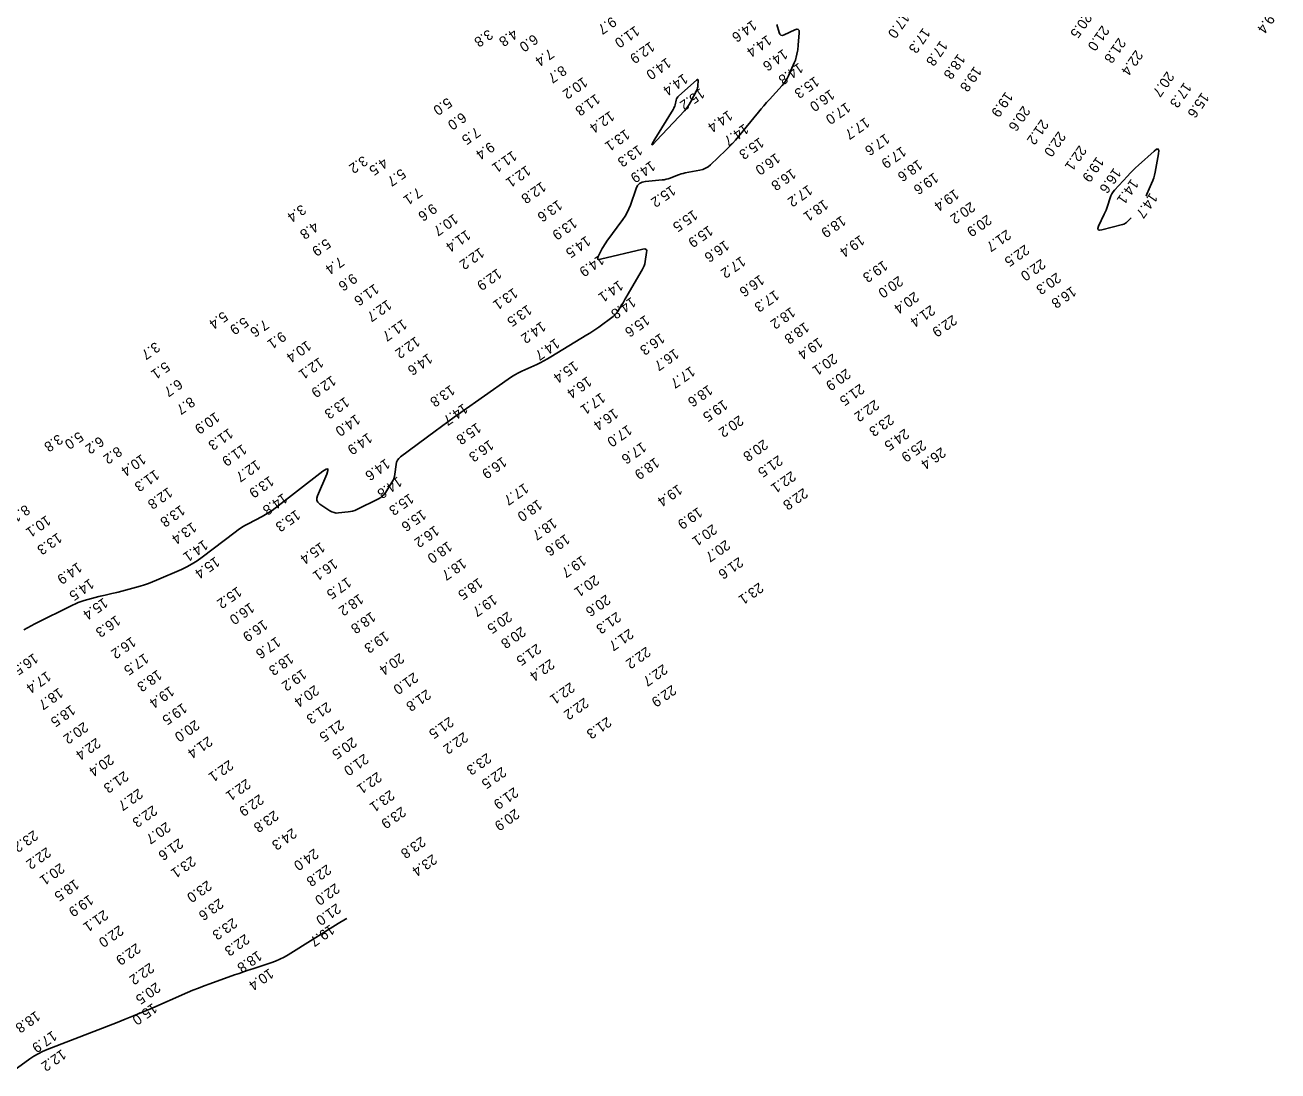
# Model space of a CAD drawing. Extents: x 988130 to 1132882, y 654656 to 841453.
# Drawn here: x 1036739 to 1037360, y 780205 to 780723 of the extents above; entities that cross this region are included whole.
import ezdxf

# ---------------------------------------------------------------- set-up
doc = ezdxf.new("R2010")
doc.units = 0
doc.layers.add('V-TOPO-MAJR', color=7, linetype='Continuous')
doc.layers.add('V-TOPO-SOUN', color=7, linetype='Continuous')

msp = doc.modelspace()

# ---------------------------------------------------------------- linework, layer by layer
at = {"layer": 'V-TOPO-MAJR'}
for points in [[(1037111.38, 780723.71), (1037112.56, 780719.74), (1037112.94, 780718.93), (1037113.47, 780718.48), (1037114.17, 780718.38), (1037115.02, 780718.64), (1037120.38, 780721.18), (1037121.38, 780721.5), (1037122.07, 780721.36), (1037122.45, 780720.76), (1037122.52, 780719.71), (1037122.08, 780713.52), (1037122.01, 780712.77), (1037121.92, 780712.02), (1037121.8, 780711.28), (1037121.66, 780710.54), (1037121.03, 780707.59), (1037120.86, 780706.86), (1037120.64, 780706.14), (1037120.39, 780705.44), (1037120.1, 780704.74), (1037117.15, 780698.24), (1037116.51, 780696.96), (1037115.78, 780695.74), (1037114.95, 780694.58), (1037114.03, 780693.49), (1037107.74, 780686.54), (1037106.38, 780685.02), (1037105.04, 780683.48), (1037103.71, 780681.93), (1037102.4, 780680.36), (1037092.44, 780668.22), (1037090.96, 780666.48), (1037089.43, 780664.79), (1037087.85, 780663.14), (1037086.21, 780661.54), (1037078.52, 780654.22), (1037077.35, 780653.24), (1037076.07, 780652.47), (1037074.69, 780651.89), (1037073.22, 780651.5), (1037066.02, 780650.15), (1037065.04, 780649.94), (1037064.09, 780649.69), (1037063.14, 780649.39), (1037062.21, 780649.05), (1037058.5, 780647.6), (1037057.57, 780647.28), (1037056.62, 780647.02), (1037055.65, 780646.83), (1037054.66, 780646.71), (1037046.32, 780645.99), (1037044.74, 780645.66), (1037043.46, 780644.95), (1037042.45, 780643.88), (1037041.74, 780642.43), (1037038.88, 780634.23), (1037038.14, 780632.36), (1037037.28, 780630.55), (1037036.28, 780628.82), (1037035.15, 780627.15), (1037027.27, 780616.41), (1037026.63, 780615.51), (1037026.04, 780614.6), (1037025.47, 780613.66), (1037024.94, 780612.7), (1037022.89, 780608.82), (1037022.58, 780608), (1037022.66, 780607.49), (1037023.14, 780607.28), (1037024.01, 780607.38), (1037045.11, 780612.4), (1037046.05, 780612.49), (1037046.66, 780612.24), (1037046.96, 780611.65), (1037046.93, 780610.71), (1037046.2, 780606.27), (1037045.97, 780605.18), (1037045.64, 780604.12), (1037045.22, 780603.1), (1037044.7, 780602.12), (1037037.27, 780589.47), (1037037.03, 780589.07), (1037036.8, 780588.66), (1037036.57, 780588.24), (1037036.34, 780587.83), (1037035.44, 780586.17), (1037035.21, 780585.76), (1037034.97, 780585.35), (1037034.73, 780584.95), (1037034.48, 780584.55), (1037032.41, 780581.32), (1037031.96, 780580.67), (1037031.45, 780580.08), (1037030.89, 780579.53), (1037030.28, 780579.03), (1037023.15, 780573.73), (1037021.73, 780572.7), (1037020.3, 780571.71), (1037018.84, 780570.75), (1037017.36, 780569.83), (1036999.49, 780558.98), (1036997.77, 780557.97), (1036996.01, 780557.01), (1036994.23, 780556.11), (1036992.43, 780555.26), (1036985.14, 780551.96), (1036983.34, 780551.09), (1036981.59, 780550.15), (1036979.89, 780549.11), (1036978.24, 780548), (1036954.83, 780531.39), (1036951.62, 780529.1), (1036948.43, 780526.79), (1036945.24, 780524.47), (1036942.07, 780522.13), (1036925, 780509.45), (1036924.14, 780508.67), (1036923.48, 780507.78), (1036923.03, 780506.77), (1036922.77, 780505.64), (1036922.15, 780500.88), (1036921.93, 780499.72), (1036921.6, 780498.59), (1036921.14, 780497.52), (1036920.56, 780496.48), (1036917.71, 780491.99), (1036916.97, 780490.97), (1036916.1, 780490.08), (1036915.13, 780489.31), (1036914.03, 780488.67), (1036903.38, 780483.37), (1036902.32, 780482.89), (1036901.22, 780482.52), (1036900.1, 780482.25), (1036898.94, 780482.08), (1036894.27, 780481.6), (1036893.12, 780481.58), (1036892.03, 780481.75), (1036890.98, 780482.11), (1036889.98, 780482.67), (1036884.96, 780486.03), (1036884.02, 780486.87), (1036883.5, 780487.83), (1036883.41, 780488.93), (1036883.75, 780490.15), (1036888.42, 780500.89), (1036889.02, 780502.65), (1036888.9, 780503.48), (1036888.07, 780503.39), (1036886.52, 780502.37), (1036862.85, 780484.03), (1036861.3, 780482.88), (1036859.7, 780481.8), (1036858.05, 780480.79), (1036856.35, 780479.85), (1036849.48, 780476.26), (1036847.79, 780475.32), (1036846.13, 780474.32), (1036844.53, 780473.25), (1036842.96, 780472.11), (1036826.6, 780459.64), (1036824.19, 780457.91), (1036821.7, 780456.34), (1036819.11, 780454.92), (1036816.43, 780453.65), (1036804.06, 780448.23), (1036802.07, 780447.4), (1036800.06, 780446.64), (1036798.02, 780445.96), (1036795.96, 780445.36), (1036785.1, 780442.37), (1036784.3, 780442.15), (1036783.5, 780441.95), (1036782.7, 780441.77), (1036781.89, 780441.59), (1036778.65, 780440.92), (1036777.84, 780440.75), (1036777.04, 780440.56), (1036776.23, 780440.36), (1036775.44, 780440.15), (1036768.15, 780438.12), (1036766.68, 780437.68), (1036765.24, 780437.17), (1036763.83, 780436.58), (1036762.44, 780435.93), (1036743.78, 780426.62), (1036741.94, 780425.69), (1036740.11, 780424.72), (1036738.31, 780423.73)], [(1037294.42, 780638.61), (1037294.83, 780639.63), (1037297.17, 780645), (1037297.72, 780646.36), (1037298.19, 780647.74), (1037298.58, 780649.14), (1037298.89, 780650.57), (1037300.63, 780659.71), (1037300.78, 780661.3), (1037300.45, 780662.04), (1037299.64, 780661.94), (1037298.36, 780660.99), (1037290.67, 780654.06), (1037289.24, 780652.75), (1037287.85, 780651.39), (1037286.49, 780650.01), (1037285.16, 780648.59), (1037278.77, 780641.58), (1037278.09, 780640.74), (1037277.5, 780639.85), (1037277.01, 780638.89), (1037276.63, 780637.88), (1037275.28, 780633.73), (1037274.93, 780632.7), (1037274.55, 780631.68), (1037274.13, 780630.67), (1037273.67, 780629.68), (1037270.87, 780623.79), (1037270.49, 780622.68), (1037270.63, 780622), (1037271.28, 780621.74), (1037272.43, 780621.9), (1037282.77, 780624.59), (1037283.3, 780624.76), (1037283.79, 780624.99), (1037284.24, 780625.28), (1037284.66, 780625.64), (1037287.09, 780627.94)], [(1036898.4, 780280.51), (1036897.75, 780280.22), (1036894.11, 780278.03), (1036869.32, 780262.61), (1036867.27, 780261.42), (1036865.16, 780260.35), (1036862.99, 780259.42), (1036860.76, 780258.61), (1036851.72, 780255.64), (1036849.46, 780254.89), (1036847.21, 780254.13), (1036844.96, 780253.35), (1036842.71, 780252.56), (1036830.41, 780248.18), (1036827.62, 780247.16), (1036824.85, 780246.09), (1036822.1, 780244.97), (1036819.37, 780243.81), (1036800.69, 780235.65), (1036796.66, 780233.92), (1036792.62, 780232.22), (1036788.55, 780230.58), (1036784.47, 780228.97), (1036749.83, 780215.54), (1036747.59, 780214.59), (1036745.42, 780213.5), (1036743.32, 780212.28), (1036741.29, 780210.93), (1036733.32, 780205.26)]]:
    msp.add_lwpolyline(points, dxfattribs=at)
msp.add_lwpolyline([(1037072.13, 780692.32), (1037071.95, 780691.77), (1037071.71, 780691.25), (1037068.62, 780685.29), (1037067.98, 780684.15), (1037067.27, 780683.06), (1037066.49, 780682.02), (1037065.63, 780681.04), (1037051.88, 780666.26), (1037050.24, 780664.6), (1037049.53, 780664.17), (1037049.76, 780664.97), (1037050.93, 780666.98), (1037060.07, 780681.69), (1037060.37, 780682.22), (1037060.63, 780682.77), (1037060.84, 780683.34), (1037061.01, 780683.92), (1037061.59, 780686.31), (1037061.77, 780686.89), (1037062.04, 780687.41), (1037062.38, 780687.89), (1037062.8, 780688.32), (1037071.69, 780696.18), (1037072.07, 780696.44), (1037072.32, 780696.46), (1037072.46, 780696.25), (1037072.48, 780695.78), (1037072.32, 780693.45), (1037072.25, 780692.88)], close=True, dxfattribs=at)

# ---------------------------------------------------------------- texts
at = {"layer": 'V-TOPO-SOUN'}
for s, rotation, p in [('17.0 ', 235, (1037173.6, 780729.89)), ('20.5 ', 235, (1037263.98, 780729.96)), ('19.4 ', 235, (1037356.64, 780732.27)), ('9.7', 215, (1037029.77, 780727.9)), ('11.0 ', 215, (1037041.24, 780723.34)), ('14.6 ', 215, (1037099.33, 780726.16)), ('17.3 ', 235, (1037183.93, 780722.44)), ('21.0 ', 235, (1037272.61, 780723.65)), ('3.8', 215, (1036968.56, 780721.58)), ('4.8', 215, (1036980.84, 780721.83)), ('6.0', 215, (1036990.97, 780719.21)), ('12.9 ', 215, (1037048.78, 780715.54)), ('14.4 ', 215, (1037106.65, 780718.76)), ('17.8 ', 235, (1037192.54, 780716.13)), ('21.8 ', 235, (1037280.8, 780717.5)), ('7.4', 215, (1036998.8, 780712.05)), ('14.6 ', 215, (1037114.63, 780711.84)), ('18.8 ', 235, (1037201.25, 780709.55)), ('22.4 ', 235, (1037289.27, 780711.47)), ('8.7', 215, (1037005.06, 780703.74)), ('14.0 ', 215, (1037056.85, 780707.53)), ('14.8 ', 215, (1037122.35, 780705.01)), ('19.8 ', 235, (1037209.33, 780703.37)), ('10.2 ', 215, (1037015.45, 780697.93)), ('14.4 ', 215, (1037065.2, 780699.65)), ('15.3 ', 215, (1037130.29, 780698.26)), ('20.7 ', 235, (1037304.77, 780700.83)), ('15.2 ', 215, (1037073.52, 780692.38)), ('16.0 ', 215, (1037137.89, 780691.76)), ('19.9 ', 235, (1037224.83, 780690.77)), ('17.3 ', 235, (1037313.34, 780695.42)), ('5.0', 215, (1036948.28, 780687.75)), ('11.8 ', 215, (1037021.7, 780689.59)), ('17.0 ', 215, (1037145.79, 780685.37)), ('15.6 ', 235, (1037322.08, 780690.43)), ('6.0', 215, (1036955.45, 780680.47)), ('12.4 ', 215, (1037028.83, 780681.14)), ('14.4 ', 215, (1037087.35, 780681.46)), ('20.6 ', 235, (1037233.41, 780683.79)), ('7.5', 215, (1036962.37, 780673.14)), ('13.1 ', 215, (1037036.4, 780672.06)), ('14.7 ', 215, (1037095.31, 780674.77)), ('17.7 ', 215, (1037155.23, 780677.91)), ('21.2 ', 235, (1037242.49, 780677.08)), ('15.3 ', 215, (1037102.87, 780667.99)), ('17.6 ', 215, (1037165.2, 780669.91)), ('22.0 ', 235, (1037251, 780671.13)), ('9.4', 215, (1036969.4, 780665.8)), ('11.1 ', 215, (1036980.45, 780661.41)), ('13.3 ', 215, (1037042.7, 780664.26)), ('16.0 ', 215, (1037110.93, 780660.25)), ('17.9 ', 215, (1037173.35, 780663.55)), ('22.1 ', 235, (1037261.33, 780664.19)), ('3.2', 215, (1036906.51, 780658.94)), ('4.5', 215, (1036916.5, 780657.92)), ('12.1 ', 215, (1036987.31, 780654.12)), ('14.9 ', 215, (1037049.08, 780656.44)), ('18.6 ', 215, (1037181.45, 780657.01)), ('19.9 ', 235, (1037269.95, 780658.57)), ('5.7', 215, (1036925.38, 780652.57)), ('16.8 ', 215, (1037118.78, 780652.52)), ('19.6 ', 215, (1037189.34, 780650.57)), ('16.6 ', 235, (1037278.48, 780653.01)), ('14.1 ', 235, (1037287.09, 780647.56)), ('7.1', 215, (1036933.49, 780643.25)), ('12.8 ', 215, (1036994.92, 780646.08)), ('15.2 ', 215, (1037059.16, 780644.27)), ('17.2 ', 215, (1037126.93, 780644.47)), ('19.4 ', 215, (1037199.56, 780642.36)), ('9.6', 215, (1036940.83, 780635.27)), ('13.6 ', 215, (1037002.97, 780637.03)), ('18.1 ', 215, (1037134.74, 780637.23)), ('20.2 ', 215, (1037207.52, 780636.08)), ('14.7 ', 235, (1037296.51, 780640.66)), ('3.4', 215, (1036875.95, 780634.77)), ('10.7 ', 215, (1036951.34, 780630.12)), ('15.5 ', 215, (1037070.03, 780632.09)), ('18.9 ', 215, (1037143.52, 780629.22)), ('20.9 ', 215, (1037215.73, 780629.68)), ('4.8', 215, (1036882.21, 780626.26)), ('11.4 ', 215, (1036957.57, 780622.17)), ('13.9 ', 215, (1037010.31, 780628.08)), ('15.9 ', 215, (1037077.64, 780624.33)), ('21.7 ', 215, (1037225.31, 780622.3)), ('5.9', 215, (1036888.18, 780617.89)), ('14.5 ', 215, (1037016.96, 780619.18)), ('16.6 ', 215, (1037085.71, 780617.02)), ('19.4 ', 215, (1037152.75, 780619.59)), ('12.2 ', 215, (1036964.31, 780613.4)), ('14.9 ', 215, (1037023.71, 780609.86)), ('22.5 ', 215, (1037234.39, 780614.85)), ('7.4', 215, (1036894.83, 780608.91)), ('17.2 ', 215, (1037093.78, 780609.1)), ('19.3 ', 215, (1037164.2, 780606.99)), ('22.0 ', 215, (1037242.41, 780607.77)), ('9.6', 215, (1036901.3, 780600.64)), ('12.9 ', 215, (1036972.96, 780603.03)), ('16.6 ', 215, (1037103.06, 780599.9)), ('20.0 ', 215, (1037171.82, 780599.32)), ('20.3 ', 215, (1037250.09, 780600.97)), ('11.6 ', 215, (1036912.09, 780595.44)), ('13.1 ', 215, (1036980.93, 780593.4)), ('14.1 ', 215, (1037033.15, 780597.16)), ('17.3 ', 215, (1037110.45, 780592.31)), ('20.4 ', 215, (1037179.65, 780591.48)), ('16.8 ', 215, (1037257.61, 780594.18)), ('12.7 ', 215, (1036918.4, 780587.54)), ('13.5 ', 215, (1036987.89, 780585.08)), ('14.8 ', 215, (1037039.4, 780588.91)), ('21.4 ', 215, (1037187.7, 780584.86)), ('5.4', 215, (1036837.21, 780581.77)), ('5.9', 215, (1036847.47, 780578.95)), ('15.6 ', 215, (1037046.27, 780579.95)), ('18.2 ', 215, (1037118.43, 780583.9)), ('22.9 ', 215, (1037198.54, 780580)), ('7.6', 215, (1036857.53, 780577.76)), ('11.7 ', 215, (1036926.03, 780577.88)), ('14.2 ', 215, (1036994.81, 780576.79)), ('18.8 ', 215, (1037125.3, 780576.45)), ('3.7', 215, (1036803.6, 780566.63)), ('9.1', 215, (1036866.09, 780571.86)), ('10.4 ', 215, (1036878.57, 780567.3)), ('12.2 ', 215, (1036932.47, 780569.32)), ('14.7 ', 215, (1037001.67, 780568.41)), ('16.3 ', 215, (1037053.77, 780570.96)), ('19.4 ', 215, (1037132.05, 780568.8)), ('14.6 ', 215, (1036938.64, 780560.96)), ('16.7 ', 215, (1037060.77, 780563.26)), ('20.1 ', 215, (1037139.23, 780560.87)), ('5.1', 215, (1036808.46, 780556.86)), ('12.1 ', 215, (1036884.66, 780558.98)), ('15.4 ', 215, (1037010.91, 780557.18)), ('17.7 ', 215, (1037068.8, 780554.56)), ('6.7', 215, (1036814.77, 780548.24)), ('12.9 ', 215, (1036890.86, 780549.93)), ('16.4 ', 215, (1037017.56, 780549.53)), ('20.9 ', 215, (1037145.87, 780553.36)), ('13.8 ', 215, (1036949.74, 780545.28)), ('17.1 ', 215, (1037024.28, 780541.48)), ('18.6 ', 215, (1037077.48, 780545.32)), ('21.5 ', 215, (1037152.68, 780545.86)), ('8.7', 215, (1036820.92, 780539.42)), ('13.3 ', 215, (1036897.43, 780539.35)), ('14.7 ', 215, (1036956.16, 780536.12)), ('19.5 ', 215, (1037084.91, 780537.95)), ('22.2 ', 215, (1037159.96, 780537.95)), ('10.9 ', 215, (1036833.15, 780531.84)), ('14.0 ', 215, (1036902.82, 780530.75)), ('16.4 ', 215, (1037030.71, 780533.66)), ('20.2 ', 215, (1037092.76, 780530.21)), ('23.3 ', 215, (1037167.3, 780530.65)), ('11.3 ', 215, (1036839.84, 780523.82)), ('15.8 ', 215, (1036962.76, 780526.58)), ('17.0 ', 215, (1037037.5, 780525.48)), ('24.5 ', 215, (1037174.84, 780523.61)), ('3.8', 215, (1036755.46, 780520.91)), ('5.0', 215, (1036765.63, 780522.18)), ('6.2', 215, (1036775.86, 780519.84)), ('14.9 ', 215, (1036908.81, 780521.56)), ('16.3 ', 215, (1036968.98, 780518.05)), ('17.6 ', 215, (1037044.61, 780517)), ('20.8 ', 215, (1037104.87, 780518.27)), ('25.9 ', 215, (1037183.27, 780517.96)), ('8.2', 215, (1036784.77, 780514.85)), ('10.4 ', 215, (1036796.65, 780510.99)), ('11.9 ', 215, (1036846.61, 780515.91)), ('21.5 ', 215, (1037112.18, 780510.39)), ('26.4 ', 215, (1037192.98, 780514.37)), ('12.7 ', 215, (1036853.4, 780508.15)), ('14.6 ', 215, (1036917.58, 780508.77)), ('16.9 ', 215, (1036975.44, 780509.67)), ('18.9 ', 215, (1037051.08, 780509.3)), ('11.3 ', 215, (1036803.29, 780503.29)), ('13.9 ', 215, (1036860.07, 780500.19)), ('14.8 ', 215, (1036923.56, 780499.85)), ('22.1 ', 215, (1037118.68, 780502.56)), ('12.8 ', 215, (1036809.82, 780494.56)), ('17.7 ', 215, (1036986.26, 780496.59)), ('19.4 ', 215, (1037062.43, 780495.96)), ('22.8 ', 215, (1037124.63, 780494.16)), ('8.1', 215, (1036739.17, 780485.94)), ('13.8 ', 215, (1036816.02, 780485.73)), ('14.8 ', 215, (1036866.8, 780491.64)), ('15.3 ', 215, (1036929.4, 780491.5)), ('18.0 ', 215, (1036993.02, 780488.49)), ('10.1 ', 215, (1036749.47, 780480.66)), ('15.3 ', 215, (1036873.17, 780483.4)), ('15.6 ', 215, (1036935.54, 780483.53)), ('18.7 ', 215, (1037000.34, 780479.28)), ('19.9 ', 215, (1037072.4, 780484.66)), ('13.4 ', 215, (1036821.75, 780477.27)), ('16.2 ', 215, (1036941.95, 780475.58)), ('20.1 ', 215, (1037079.65, 780476.25)), ('13.3 ', 215, (1036755.05, 780472)), ('14.1 ', 215, (1036827.42, 780468.5)), ('15.4 ', 215, (1036885.4, 780467.33)), ('18.0 ', 215, (1036948.42, 780467.78)), ('19.6 ', 215, (1037006.71, 780471.38)), ('20.7 ', 215, (1037086.14, 780468.48)), ('19.7 ', 215, (1037014.84, 780460.72)), ('14.9 ', 215, (1036764.97, 780457.39)), ('15.4 ', 215, (1036833.22, 780460.16)), ('16.1 ', 215, (1036891.67, 780459.1)), ('18.7 ', 215, (1036955.45, 780459.35)), ('21.6 ', 215, (1037092.61, 780459.93)), ('14.5 ', 215, (1036770.93, 780449.26)), ('17.5 ', 215, (1036898.46, 780449.95)), ('18.5 ', 215, (1036963.58, 780449.63)), ('20.1 ', 215, (1037021.22, 780451.1)), ('15.2 ', 215, (1036844.15, 780445.31)), ('23.1 ', 215, (1037102.63, 780447.3)), ('15.4 ', 215, (1036777.8, 780439.78)), ('16.0 ', 215, (1036850.4, 780437.39)), ('18.2 ', 215, (1036904.46, 780441.7)), ('19.7 ', 215, (1036970.7, 780441.35)), ('20.6 ', 215, (1037026.83, 780441.36)), ('16.3 ', 215, (1036784.04, 780431.07)), ('18.8 ', 215, (1036910.5, 780432.87)), ('20.5 ', 215, (1036978.06, 780432.9)), ('21.3 ', 215, (1037032.07, 780432.79)), ('16.9 ', 215, (1036856.95, 780428.9)), ('20.8 ', 215, (1036984.85, 780425.51)), ('21.7 ', 215, (1037038.26, 780424.42)), ('16.2 ', 215, (1036791.68, 780420.45)), ('17.6 ', 215, (1036863.37, 780420.46)), ('19.3 ', 215, (1036917.17, 780423.22)), ('16.5 ', 215, (1036743.26, 780412.31)), ('17.5 ', 215, (1036798.01, 780412.24)), ('18.3 ', 215, (1036869.83, 780412.16)), ('20.4 ', 215, (1036924.62, 780412.36)), ('21.5 ', 215, (1036992.47, 780417.02)), ('22.2 ', 215, (1037046.73, 780415.48)), ('22.4 ', 215, (1036999.13, 780409.38)), ('22.7 ', 215, (1037055.12, 780406.84)), ('17.4 ', 215, (1036749.65, 780403.38)), ('18.3 ', 215, (1036804.56, 780404.08)), ('19.2 ', 215, (1036876.24, 780404.44)), ('21.0 ', 215, (1036931.53, 780402.75)), ('18.7 ', 215, (1036755.66, 780395.18)), ('19.4 ', 215, (1036810.68, 780395.99)), ('20.4 ', 215, (1036882.42, 780396.47)), ('21.8 ', 215, (1036937.88, 780394.36)), ('22.1 ', 215, (1037009.13, 780397.85)), ('22.9 ', 215, (1037059.46, 780396.56)), ('18.5 ', 215, (1036761.7, 780386.69)), ('19.5 ', 215, (1036817.03, 780387.61)), ('21.3 ', 215, (1036888.45, 780388.09)), ('22.2 ', 215, (1037016.03, 780390.2)), ('21.5 ', 215, (1036949.14, 780380.77)), ('21.3 ', 215, (1037027.31, 780380.68)), ('20.2 ', 215, (1036768.02, 780378.2)), ('20.0 ', 215, (1036823.18, 780379.22)), ('21.5 ', 215, (1036894.84, 780379.24)), ('22.4 ', 215, (1036774.17, 780370.28)), ('21.4 ', 215, (1036829.61, 780371.08)), ('20.5 ', 215, (1036901.12, 780370.67)), ('22.2 ', 215, (1036956.27, 780373.18)), ('20.4 ', 215, (1036780.73, 780362.1)), ('21.0 ', 215, (1036907, 780362.44)), ('23.3 ', 215, (1036967.8, 780362.79)), ('22.1 ', 215, (1036839.99, 780359.35)), ('22.5 ', 215, (1036975.24, 780355.97)), ('21.3 ', 215, (1036787.99, 780353.85)), ('22.1 ', 215, (1036848.54, 780350.02)), ('22.1 ', 215, (1036913.49, 780353.44)), ('22.7 ', 215, (1036795.1, 780345.18)), ('23.1 ', 215, (1036919.83, 780344.47)), ('21.9 ', 215, (1036981.21, 780345.83)), ('22.3 ', 215, (1036802.23, 780336.86)), ('22.9 ', 215, (1036855.03, 780342.34)), ('23.8 ', 215, (1036862.34, 780334.31)), ('23.9 ', 215, (1036925.49, 780336.22)), ('20.9 ', 215, (1036981.72, 780335.15)), ('23.2 ', 215, (1036743.18, 780324.49)), ('20.7 ', 215, (1036808.88, 780328.63)), ('24.3 ', 215, (1036871.37, 780325.58)), ('21.6 ', 215, (1036815.11, 780320.48)), ('23.8 ', 215, (1036935.23, 780321.4)), ('22.2 ', 215, (1036749.58, 780316.09)), ('23.1 ', 215, (1036821.33, 780311.7)), ('24.0 ', 215, (1036882.2, 780315.43)), ('23.4 ', 215, (1036940.88, 780312.64)), ('20.1 ', 215, (1036756.34, 780308.2)), ('22.8 ', 215, (1036888.48, 780307.55)), ('18.5 ', 215, (1036763.55, 780300.23)), ('23.0 ', 215, (1036829.26, 780299.62)), ('22.0 ', 215, (1036892.67, 780298.23)), ('19.9 ', 215, (1036770.63, 780292.53)), ('23.6 ', 215, (1036835.07, 780290.7)), ('21.0 ', 215, (1036893.24, 780288.24)), ('21.1 ', 215, (1036777.91, 780285.01)), ('23.3 ', 215, (1036841.87, 780281.05)), ('22.0 ', 215, (1036785.55, 780277.38)), ('19.7 ', 215, (1036890.09, 780277.77)), ('22.9 ', 215, (1036794.05, 780268.52)), ('22.3 ', 215, (1036847.94, 780273.06)), ('18.8 ', 215, (1036854.15, 780264.81)), ('22.2 ', 215, (1036800.72, 780258.81)), ('10.4 ', 215, (1036859.91, 780256.04)), ('20.5 ', 215, (1036803.84, 780249.09)), ('15.0 ', 215, (1036802.21, 780238.83)), ('18.8 ', 215, (1036744.29, 780234.95)), ('17.9 ', 215, (1036752.5, 780225.16)), ('12.2 ', 215, (1036757.09, 780215.92))]:
    msp.add_text(s, height=5, rotation=rotation, dxfattribs=at).set_placement(p)

doc.saveas('drawing.dxf')
